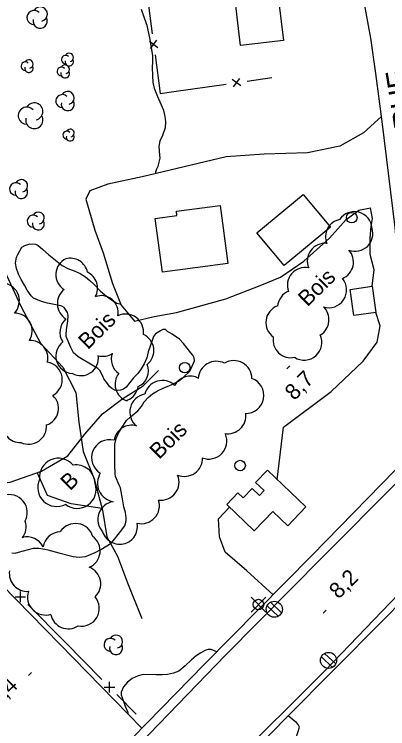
# Model space of a CAD drawing. Extents: x 381879 to 384696, y 5564785 to 5567594.
# Drawn here: x 383016.3 to 383086.9, y 5565653.4 to 5565788.8 of the extents above; entities that cross this region are included whole.
import ezdxf

# ---------------------------------------------------------------- set-up
doc = ezdxf.new("R2010")
doc.units = 0
for name, color, linetype in [('Niveau 19', 7, 'Continuous'), ('Niveau 2', 7, 'Continuous'), ('Niveau 21', 7, 'Continuous'), ('Niveau 22', 7, 'Continuous'), ('Niveau 3', 7, 'Continuous'), ('Niveau 31', 7, 'Continuous'), ('Niveau 36', 7, 'Continuous'), ('Niveau 37', 7, 'Continuous'), ('Niveau 44', 7, 'Continuous')]:
    doc.layers.add(name, color=color, linetype=linetype)

msp = doc.modelspace()

# ---------------------------------------------------------------- linework, layer by layer
at = {"layer": 'Niveau 19'}
for points in [[(383085.77, 5565769.46), (383082.36, 5565766.32), (383077.85, 5565763.82), (383071.77, 5565762.55), (383063.52, 5565762.3), (383056.37, 5565761.79), (383048.38, 5565759.88), (383040.48, 5565757.98), (383033.99, 5565756.61), (383030.57, 5565755.36), (383029.83, 5565753.76), (383031.52, 5565747.91), (383033.07, 5565743.61), (383034.84, 5565737.77), (383036.48, 5565733.69), (383039.02, 5565730.64), (383042.72, 5565731.54), (383046.94, 5565732.28), (383056.31, 5565734.9), (383062.76, 5565737.44), (383066.62, 5565738.97), (383071.08, 5565742.05), (383075.9, 5565746.39), (383079.04, 5565749.94), (383081.46, 5565751.72), (383083.65, 5565752.13)], [(383083.95, 5565737.27), (383084.34, 5565740.37), (383083.62, 5565743.26), (383083.59, 5565746.41), (383083.8, 5565748.59), (383084.04, 5565750.14), (383083.65, 5565752.13)], [(383066.03, 5565700.62), (383067.22, 5565710.6), (383076.19, 5565717.36), (383082.26, 5565723.09), (383084.92, 5565726.69), (383085.46, 5565729.75), (383084.65, 5565732.32)], [(383065.23, 5565678.83), (383060.27, 5565683.34), (383056.15, 5565686.89), (383055.11, 5565689.79), (383054.9, 5565693.21), (383056.98, 5565695.43)], [(383040.39, 5565653.52), (383024.91, 5565669.48), (383013.82, 5565680.77), (383002.71, 5565670.6)]]:
    msp.add_lwpolyline(points, dxfattribs=at)
at = {"layer": 'Niveau 2'}
for points in [[(383041.28, 5565786.98), (383040.36, 5565789.72)], [(383044.1, 5565771.56), (383043.4, 5565773.19), (383042.82, 5565774.77), (383042.57, 5565775.93), (383042.48, 5565777.15), (383042.41, 5565778.79), (383042.51, 5565779.81), (383042.48, 5565780.94), (383042.3, 5565782.13), (383041.92, 5565784.36), (383041.41, 5565786.65), (383041.28, 5565786.98)], [(383043.06, 5565758.6), (383043.07, 5565758.93), (383043.22, 5565759.5), (383043.46, 5565760), (383043.87, 5565761.57), (383043.78, 5565762.11), (383043.67, 5565763.73), (383043.89, 5565764.85), (383044.39, 5565765.88), (383044.87, 5565767.38), (383044.93, 5565768.45), (383044.83, 5565769.47), (383044.59, 5565770.55), (383044.1, 5565771.56)], [(383044.87, 5565729.08), (383044.36, 5565729.06), (383043.91, 5565728.83), (383042.98, 5565728.23), (383042.63, 5565727.74), (383042.4, 5565727.19), (383041.57, 5565724.85), (383041.35, 5565723.69), (383040.85, 5565722.55), (383040.29, 5565721.6), (383039.63, 5565720.74), (383038.81, 5565719.9), (383038.11, 5565719.02), (383037.43, 5565718.13), (383036.91, 5565717.78), (383036.38, 5565717.58), (383035.83, 5565717.5), (383035.26, 5565717.58), (383034.72, 5565717.87), (383034.29, 5565718.31), (383033.93, 5565718.84), (383033.22, 5565719.73), (383032.99, 5565720.25), (383032.42, 5565721.32), (383032.05, 5565721.66), (383030.97, 5565722.31), (383028.32, 5565723.9), (383027.44, 5565724.67), (383026.94, 5565725.68), (383026.09, 5565727.77), (383026.07, 5565728.34), (383026.21, 5565729.5), (383026.42, 5565730.6), (383026.45, 5565731.78), (383026.32, 5565732.28), (383025.72, 5565733.27), (383025.26, 5565733.53), (383024.77, 5565733.65), (383022.52, 5565734.1), (383021.43, 5565734.4), (383019.9, 5565735.04), (383019.44, 5565735.46), (383018.69, 5565736.52), (383018.21, 5565737.48), (383017.55, 5565738.54), (383017.07, 5565739.59), (383016.69, 5565740.64), (383016.48, 5565741.68), (383016.68, 5565742.78), (383016.93, 5565743.28), (383017.71, 5565744.67), (383018.23, 5565745), (383019.2, 5565745.34), (383020.25, 5565745.27), (383020.78, 5565744.97), (383021.59, 5565744.31), (383022.8, 5565743.22), (383024.05, 5565742.19), (383025.35, 5565741.23), (383026.42, 5565740.63), (383027.58, 5565740.19), (383028.7, 5565739.67), (383029.75, 5565739.04), (383030.56, 5565738.38), (383031.3, 5565737.66), (383032.58, 5565736.34), (383033.42, 5565735.62), (383034.68, 5565734.71), (383035.68, 5565734.1), (383036.21, 5565733.93), (383036.38, 5565733.94)], [(383015.82, 5565686.74), (383016.42, 5565686.73), (383017.08, 5565686.91), (383019.88, 5565687.62), (383020.93, 5565687.64), (383022.07, 5565687.47), (383022.61, 5565687.32), (383024.7, 5565686.79), (383027.41, 5565686.1), (383028.56, 5565685.94), (383029.76, 5565686.08), (383030.39, 5565686.31), (383031.55, 5565686.83), (383032.62, 5565687.4), (383034.57, 5565688.59), (383035, 5565689.05), (383036.2, 5565690.55), (383037.15, 5565691.89), (383037.45, 5565692.85), (383037.45, 5565693.37), (383037.31, 5565694.43), (383037.01, 5565695.48), (383036.81, 5565696.64), (383036.33, 5565699.06), (383036.08, 5565699.57), (383035.4, 5565701.22), (383035.38, 5565701.75), (383035.26, 5565703.41), (383035.26, 5565705.15), (383035.3, 5565707.34), (383035.52, 5565708.4), (383035.96, 5565709.43), (383036.54, 5565710.38), (383037.52, 5565711.84), (383038.25, 5565712.54), (383039.62, 5565713.66), (383040.32, 5565714.5), (383040.85, 5565715.4), (383041.59, 5565716.19), (383042.41, 5565716.86), (383043.37, 5565717.49), (383044.44, 5565717.98), (383045.96, 5565718.58), (383047.36, 5565719.3), (383048.28, 5565720.04), (383049.45, 5565721.2), (383049.71, 5565721.71), (383050.39, 5565723.17), (383050.3, 5565723.72), (383050.03, 5565724.22), (383049.65, 5565724.65), (383049, 5565725.56), (383048.26, 5565726.45), (383047.51, 5565727.22), (383046.16, 5565728.17), (383045.25, 5565728.69), (383044.87, 5565729.08)], [(383054.58, 5565668.02), (383053.5, 5565668.48), (383052.97, 5565668.46), (383052.48, 5565668.33), (383051.55, 5565667.84), (383050.7, 5565667.26), (383049.82, 5565666.51), (383048.58, 5565665.37), (383047.37, 5565664.36), (383046.37, 5565663.99), (383045.27, 5565663.71), (383044.23, 5565663.62), (383043.12, 5565663.67), (383040.74, 5565663.71), (383039.68, 5565663.45), (383038.55, 5565662.95), (383037.68, 5565662.27), (383036.9, 5565661.37), (383036.47, 5565660.36), (383036.5, 5565659.85), (383036.65, 5565659.34), (383037.23, 5565657.71), (383037.68, 5565656.69), (383037.8, 5565656.19)], [(383069.6, 5565651.69), (383070.23, 5565653.74), (383070, 5565654.23), (383069.66, 5565654.64), (383069.2, 5565654.96), (383068.06, 5565655.85)]]:
    msp.add_lwpolyline(points, dxfattribs=at)
at = {"layer": 'Niveau 21'}
for points in [[(383091, 5565706.2), (383090.4, 5565725), (383088.3, 5565748.4), (383085.9, 5565768.5), (383084.7, 5565777.6), (383083.7, 5565784.3), (383082.4, 5565791.5), (383080.9, 5565799.6), (383078.5, 5565810.9), (383075.9, 5565822), (383073.4, 5565831.1), (383070.89, 5565839.89)], [(382961.8, 5565583.5), (382964.6, 5565582), (382967.3, 5565581.4), (382969.9, 5565581.9), (382972.3, 5565582.8), (382974.2, 5565584.1), (382976, 5565585.8), (382978.5, 5565588.2), (382989.6, 5565599), (383003.4, 5565613.1), (383020.4, 5565630.4), (383038.2, 5565648.7), (383056.2, 5565667.4), (383074.7, 5565686.1), (383088.6, 5565700)], [(382985.1, 5565572.6), (383001, 5565588.9), (383017.9, 5565606.2), (383037.5, 5565626.2), (383057, 5565646.4), (383075.1, 5565664.5), (383092, 5565682.1), (383100.4, 5565690.4)]]:
    msp.add_lwpolyline(points, dxfattribs=at)
at = {"layer": 'Niveau 22'}
for points in [[(383005.14, 5565756.17), (383007.58, 5565750.73), (383010.37, 5565745.68), (383014, 5565741.13), (383017.55, 5565733.39), (383021.21, 5565726.5), (383025.43, 5565721.93), (383027.94, 5565717.14), (383028.48, 5565711.52), (383029.32, 5565705.94), (383031.4, 5565700.76), (383032.94, 5565694.87), (383033.8, 5565689.8), (383035.77, 5565686.13), (383037.71, 5565681.07), (383040.42, 5565674.31)], [(382951.83, 5565740.92), (382955.51, 5565739.53), (382961.45, 5565735.01), (382966.72, 5565728.93), (382971.91, 5565725.21), (382977.38, 5565722.44), (382981.72, 5565718.78), (382984.86, 5565713.13), (382988.92, 5565707.48), (382992.95, 5565704.21), (382998.97, 5565702.7), (383005.41, 5565700.75), (383010.56, 5565699.58), (383015.48, 5565700.17), (383021.4, 5565702.26), (383026.37, 5565705.13), (383029.61, 5565709.24), (383032.93, 5565713.08), (383036.81, 5565716), (383040.62, 5565718.42), (383043.54, 5565721.3)], [(382970.69, 5565582.2), (383052.24, 5565665.65), (383072.56, 5565686.27), (383090.96, 5565705.13)], [(383032.87, 5565695.14), (383027.04, 5565696.04), (383022.52, 5565697.65), (383021.55, 5565699.91), (383020.61, 5565701.98)], [(383103.6, 5565691.84), (383085.8, 5565673.75), (383067.78, 5565655.57), (382982.85, 5565568.74)]]:
    msp.add_lwpolyline(points, dxfattribs=at)
at = {"layer": 'Niveau 3'}
for p, q in [((383067.85, 5565721.65), (383068.42, 5565722.22)), ((383074.72, 5565675.36), (383075.29, 5565675.93)), ((383018.98, 5565663.51), (383019.55, 5565664.08))]:
    msp.add_line(p, q, dxfattribs=at)
at = {"layer": 'Niveau 31'}
for points in [[(383065.83, 5565795.22), (383067.18, 5565783.85), (383059.07, 5565782.89), (383057.72, 5565794.26)], [(383062.18, 5565747.42), (383070.94, 5565754.69), (383076.11, 5565748.46), (383067.35, 5565741.19)], [(383055.24, 5565752.59), (383056.69, 5565741.61), (383044.29, 5565739.96), (383042.93, 5565750.13), (383047.05, 5565750.68), (383046.94, 5565751.48)], [(383083.95, 5565737.27), (383084.65, 5565732.32), (383080.51, 5565731.74), (383079.81, 5565736.69)], [(383064.15, 5565702.42), (383071.41, 5565695.48), (383068.01, 5565691.91), (383065.18, 5565694.61), (383061.68, 5565690.94), (383056.46, 5565695.93), (383058.55, 5565698.12), (383059.56, 5565697.16), (383061.28, 5565698.96), (383062.67, 5565697.62), (383063.56, 5565698.55), (383061.93, 5565700.1)]]:
    msp.add_lwpolyline(points, close=True, dxfattribs=at)
at = {"layer": 'Niveau 36'}
for p, q in [((383063.88, 5565678.37), (383061.06, 5565675.55)), ((383063.88, 5565675.55), (383061.06, 5565678.37)), ((383066.83, 5565675.42), (383064.73, 5565677.42)), ((383064.11, 5565676.74), (383066.21, 5565674.74)), ((383077.08, 5565665.72), (383074.98, 5565667.72)), ((383074.36, 5565667.04), (383076.46, 5565665.04))]:
    msp.add_line(p, q, dxfattribs=at)
for centre in [(383080.11, 5565750.28), (383048.52, 5565721.85), (383058.99, 5565703.3), (383062.46, 5565676.96)]:
    msp.add_circle(centre, 1, dxfattribs=at)
for centre, major_axis, ratio in [((383065.47, 5565676.07), (0.02, 1.52), 0.999984), ((383075.72, 5565666.39), (-0.01, -1.52), 0.999981)]:
    msp.add_ellipse(centre, major_axis=major_axis, ratio=ratio, dxfattribs=at)
at = {"layer": 'Niveau 37'}
for p, q in [((383042.02, 5565782.33), (383043.24, 5565783.92)), ((383041.84, 5565783.74), (383043.43, 5565782.52)), ((383059.12, 5565775.26), (383057.52, 5565776.46)), ((383057.72, 5565775.06), (383058.92, 5565776.66)), ((383016.41, 5565678.42), (383018.41, 5565678.41)), ((383017.41, 5565677.41), (383017.42, 5565679.41)), ((383034.25, 5565660.32), (383034.27, 5565662.32)), ((383033.26, 5565661.33), (383035.26, 5565661.31))]:
    msp.add_line(p, q, dxfattribs=at)
for points in [[(383041.26, 5565794.89), (383041.1, 5565794.87), (383042.38, 5565785.11)], [(383042.89, 5565781.14), (383043.85, 5565773.82), (383046.44, 5565774.18)], [(383060.3, 5565776.14), (383064.99, 5565776.8)], [(383046.44, 5565774.18), (383056.34, 5565775.58)], [(383018.82, 5565676.99), (383025.84, 5565669.87)], [(383025.84, 5565669.87), (383032.86, 5565662.75)], [(383035.67, 5565659.9), (383039.33, 5565656.18)]]:
    msp.add_lwpolyline(points, dxfattribs=at)
at = {"layer": 'Niveau 44'}
for centre, radius, start, end in [((383020.01, 5565788.18), 1.35, 44.1153, 269.8039), ((383021.17, 5565788.85), 1.35, 282.2692, 149.7262), ((383021.17, 5565787.5), 1.35, 166.9368, 29.6212), ((383026.66, 5565780.63), 0.801, 282.2692, 149.7262), ((383018.34, 5565778.99), 0.801, 44.1153, 269.8039), ((383019.03, 5565779.39), 0.801, 282.2692, 149.7262), ((383025.97, 5565780.23), 0.801, 44.1153, 269.8039), ((383026.66, 5565779.83), 0.801, 166.9368, 29.6212), ((383019.03, 5565778.59), 0.801, 166.9368, 29.6212), ((383025.17, 5565777.97), 0.821, 44.1153, 269.8039), ((383025.88, 5565778.39), 0.821, 282.2692, 149.7262), ((383025.88, 5565777.56), 0.821, 166.9368, 29.6212), ((383025.33, 5565772.37), 1.22, 44.1153, 269.8039), ((383026.38, 5565772.98), 1.22, 282.2692, 149.7262), ((383020.05, 5565770.4), 1.63, 282.2692, 149.7262), ((383026.38, 5565771.76), 1.22, 166.9368, 29.6212), ((383018.65, 5565769.59), 1.63, 44.1153, 269.8039), ((383020.05, 5565768.78), 1.63, 166.9368, 29.6212), ((383026.21, 5565765.91), 0.748, 44.1153, 269.8039), ((383026.85, 5565766.29), 0.748, 282.2692, 149.7262), ((383026.85, 5565765.54), 0.748, 166.9368, 29.6212), ((383016.57, 5565755.7), 1.19, 44.1153, 269.8039), ((383017.6, 5565756.3), 1.19, 282.2692, 149.7262), ((383017.6, 5565755.1), 1.19, 166.9368, 29.6212), ((383020.82, 5565750.19), 1.13, 282.2692, 149.7262), ((383019.85, 5565749.63), 1.13, 44.1153, 269.8039), ((383020.82, 5565749.06), 1.13, 166.9368, 29.6212), ((383038.35, 5565721.25), 3.29, 294.4457, 21.9509), ((383024.61, 5565701.11), 3.58, 39.2106, 187.0538), ((383027.96, 5565699.84), 3.58, 1.3622, 99.2823), ((383024.29, 5565699.12), 3.58, 154.3999, 297.599), ((383028.17, 5565698.75), 3.57, 231.5158, 19.2457), ((383029.13, 5565687.13), 3.38, 293.4895, 54.1685), ((383034.47, 5565669.33), 1.23, 44.1153, 269.8039), ((383035.53, 5565669.95), 1.23, 282.2692, 149.7262), ((383035.53, 5565668.72), 1.23, 166.9368, 29.6212)]:
    msp.add_arc(centre, radius, start, end, dxfattribs=at)
for centre, major_axis, ratio, start_param, end_param in [((383080.6, 5565748.05), (-3.35, 0.29), 0.999857, 3.298363, 5.77417), ((383078.5, 5565746.63), (-1.74, -2.87), 0.998983, 3.888053, 5.638993), ((383080.75, 5565747.26), (2.21, 2.53), 0.998976, 3.502539, 5.742657), ((383075.06, 5565742.05), (-1.46, -3.03), 0.999219, 3.49311, 5.561178), ((383077.08, 5565741.87), (0.89, 3.24), 0.999218, 3.793181, 5.71555), ((383027.42, 5565739.49), (-0.17, -3.3), 0.99985, 3.635857, 5.788921), ((383026.87, 5565739.28), (-2.27, 2.4), 0.99985, 4.150713, 5.788921), ((383071.29, 5565737.46), (-1.54, -2.99), 0.99898, 3.414683, 5.538225), ((383028.72, 5565736.93), (-3, 1.37), 0.998584, 3.054242, 4.707042), ((383013.82, 5565734.5), (3.23, 1.08), 0.998372, 5.216723, 7.345404), ((383075.77, 5565736.58), (2.66, 2.07), 0.998703, 3.744036, 6.321852), ((383027.84, 5565733.99), (-3.42, -0.21), 0.999592, 5.324093, 7.242155), ((383032.71, 5565732.31), (2.05, 2.45), 0.996607, 5.214263, 7.340729), ((383069.43, 5565733.21), (-2.98, -1.56), 0.999602, 4.601867, 5.713317), ((383067.23, 5565730.39), (-3.35, -0.35), 0.996473, 4.961047, 7.127101), ((383072.44, 5565730.92), (0.07, 3.37), 0.9996, 3.707865, 5.551837), ((383016.28, 5565728.83), (3.21, 1.02), 0.999879, 5.40656, 7.534286), ((383028.19, 5565728.58), (-3.26, 0.52), 0.99864, 5.580371, 7.041764), ((383037.27, 5565728.56), (2.21, 2.65), 0.998841, 5.27685, 7.405734), ((383019.24, 5565723.66), (-3.36, 0.19), 0.997471, 2.962543, 4.808043), ((383039.38, 5565725.08), (-1.91, 2.7), 0.999523, 3.187496, 5.261551), ((383068.58, 5565727.1), (-1.54, -2.99), 0.999928, 5.020358, 6.979443), ((383071.12, 5565726.64), (2.47, 2.28), 0.998979, 3.397488, 5.979414), ((383027.42, 5565724.05), (0.66, -3.23), 0.999332, 3.569838, 6.022054), ((383033.01, 5565727.29), (1.81, 2.75), 0.999822, 3.453074, 4.311715), ((383037.89, 5565723.49), (2.79, -1.76), 0.999545, 3.357689, 4.687098), ((383021.98, 5565719.58), (0.03, 3.36), 0.999602, 3.63327, 6.131738), ((383028.89, 5565723.63), (2.96, 1.44), 0.999733, 3.731208, 5.981378), ((383054.5, 5565719.64), (-2.81, -1.95), 0.998753, 3.642778, 5.6219), ((383057.8, 5565719.75), (-2.73, 2.08), 0.999984, 3.809422, 5.903549), ((383038.63, 5565718.71), (-2.18, -2.48), 0.997049, 4.762789, 6.689904), ((383049.56, 5565716.8), (-2.91, -1.81), 0.999009, 3.665157, 5.208811), ((383044.25, 5565716), (-2.48, -2.35), 0.999017, 3.203729, 5.278042), ((383060.08, 5565716.57), (2.92, 1.77), 0.997667, 4.13693, 6.978641), ((383036.43, 5565718.73), (3, -1.37), 0.997049, 5.514875, 6.578791), ((383021.38, 5565714.13), (3.17, -0.83), 0.998525, 5.275545, 7.394377), ((383041.54, 5565713.46), (0.84, -3.32), 0.998611, 3.072874, 5.347063), ((383056.66, 5565712.76), (3.31, 0.92), 0.997768, 4.27492, 6.129364), ((383017.4, 5565711.09), (2.54, -2.28), 0.99986, 3.758046, 5.477793), ((383018.96, 5565710.76), (2.88, 1.84), 0.999984, 3.706091, 5.788165), ((383038.49, 5565707.54), (-1.42, 3.11), 0.991164, 5.584777, 7.265877), ((383034.3, 5565704.78), (-2.36, -2.48), 0.998274, 3.658548, 6.503606), ((383053.06, 5565707.95), (2.14, 2.67), 0.998458, 3.442269, 5.789391), ((383048.47, 5565704.67), (2.69, 2.12), 0.998753, 3.654977, 5.644251), ((383035.58, 5565699.97), (-3.37, -1.18), 0.998843, 5.392879, 7.342269), ((383044.02, 5565700.16), (-0.63, 3.37), 0.997032, 2.815586, 4.928886), ((383015.35, 5565694.48), (-2.92, 1.75), 0.970706, 3.137937, 5.585874), ((383035.5, 5565693.07), (-1.13, -3.24), 0.998748, 3.637464, 5.787314), ((383040.31, 5565695.69), (2.51, -2.31), 0.999188, 5.221554, 7.34795), ((383015.1, 5565691.63), (2.37, 2.44), 0.99549, 4.837091, 5.813743), ((383027.82, 5565689.02), (-3.35, -0.58), 0.968807, 3.22588, 5.543141), ((383036.16, 5565691.75), (0.31, 3.41), 0.997449, 3.656108, 4.986454), ((383025.09, 5565687.42), (-3.39, -0.39), 0.983139, 4.634074, 6.029288), ((383036.23, 5565691.83), (3.38, -0.6), 0.998748, 3.637464, 5.282028), ((383018.68, 5565686.45), (-3.22, 1.11), 0.97696, 3.923609, 5.304643), ((383029.23, 5565680.89), (-0.78, 3.3), 0.999984, 3.665531, 5.678636), ((383018.7, 5565682.84), (2.04, -2.69), 0.999859, 3.918544, 5.708052), ((383022.15, 5565678.37), (-1.14, -3.2), 0.998962, 4.724228, 6.95425), ((383028.98, 5565676.24), (1.38, 3.08), 0.999937, 3.369112, 5.836309), ((383026.48, 5565675.76), (3.26, -0.91), 0.999746, 3.635972, 5.560487)]:
    msp.add_ellipse(centre, major_axis=major_axis, ratio=ratio, start_param=start_param, end_param=end_param, dxfattribs=at)

# ---------------------------------------------------------------- texts
at = {"layer": 'Niveau 21'}
msp.add_text('RUE', height=4, rotation=99.0854, dxfattribs=at).set_placement((383092.19, 5565767.47))
at = {"layer": 'Niveau 3'}
for s, p in [('8,7  ', (383069.24, 5565715.5)), ('8,2  ', (383077.62, 5565677.88)), ('8,4', (383013.21, 5565657.47))]:
    msp.add_text(s, height=3, rotation=44.7717, dxfattribs=at).set_placement(p)
at = {"layer": 'Niveau 44'}
for s, p in [('Bois', (383071.75, 5565733.27)), ('Bois', (383030.17, 5565725.15)), ('Bois', (383043.67, 5565704.35)), ('B', (383026.81, 5565698.42))]:
    msp.add_text(s, height=3, rotation=44.7707, dxfattribs=at).set_placement(p)

doc.saveas('drawing.dxf')
